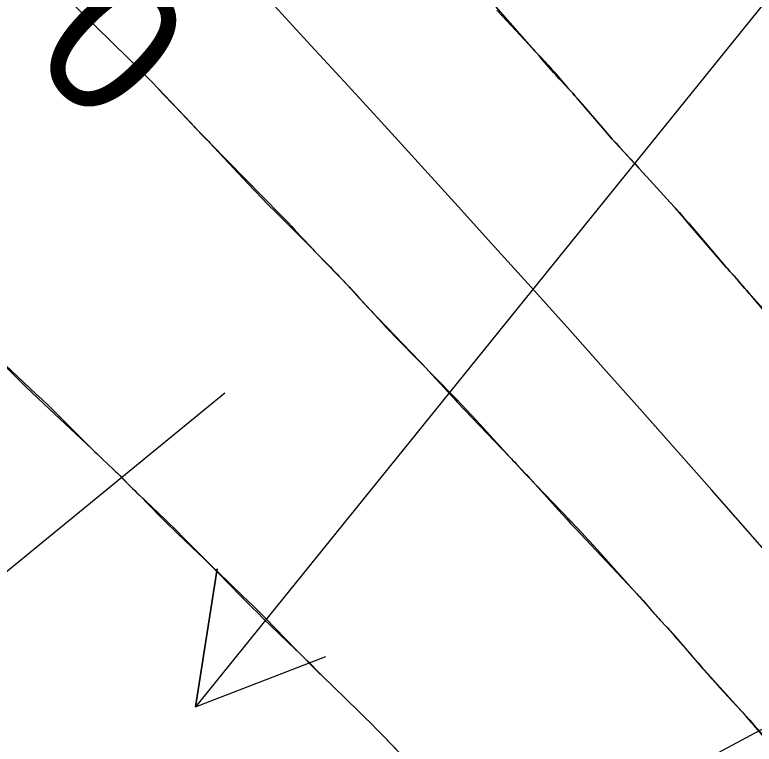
# Model space of a CAD drawing. Extents: x 954385 to 988206, y 1868364 to 1924553.
# Drawn here: x 955898.11 to 955929.86, y 1922853.85 to 1922885.18 of the extents above; entities that cross this region are included whole.
import ezdxf

# ---------------------------------------------------------------- set-up
doc = ezdxf.new("R2010")
doc.units = 0
for name, color, linetype in [('1', 7, 'Continuous'), ('Default', 7, 'Continuous'), ('Ex_Major Contours', 7, 'Continuous'), ('Ex_Minor Contours', 7, 'Continuous'), ('Slopes', 7, 'Continuous')]:
    doc.layers.add(name, color=color, linetype=linetype)

msp = doc.modelspace()

# ---------------------------------------------------------------- linework, layer by layer
at = {"layer": '1'}
for points in [[(955918.802, 1922885.376), (955919.047, 1922885.111), (955920.36, 1922883.705), (955920.442, 1922883.617), (955920.525, 1922883.528), (955920.607, 1922883.439), (955920.69, 1922883.35), (955921.019, 1922882.995), (955921.101, 1922882.906), (955921.182, 1922882.816), (955921.262, 1922882.726), (955921.342, 1922882.635), (955921.843, 1922882.057), (955921.953, 1922881.93), (955922.063, 1922881.803), (955922.173, 1922881.676), (955922.282, 1922881.549), (955923.442, 1922880.204), (955923.601, 1922880.021), (955923.76, 1922879.84), (955923.922, 1922879.661), (955924.085, 1922879.482), (955924.739, 1922878.771), (955924.903, 1922878.593), (955925.066, 1922878.415), (955925.229, 1922878.237), (955925.392, 1922878.059), (955926.252, 1922877.117), (955926.448, 1922876.9), (955926.643, 1922876.681), (955926.836, 1922876.461), (955927.028, 1922876.239), (955928.629, 1922874.367), (955928.675, 1922874.314), (955928.721, 1922874.261), (955928.767, 1922874.209), (955928.814, 1922874.157), (955929.002, 1922873.949), (955929.049, 1922873.897), (955929.096, 1922873.845), (955929.142, 1922873.792), (955929.187, 1922873.739), (955929.459, 1922873.42), (955929.519, 1922873.349), (955929.579, 1922873.278), (955929.639, 1922873.207), (955929.699, 1922873.136), (955931.576, 1922870.914)], [(955904.287, 1922881.961), (955904.52, 1922881.726), (955904.645, 1922881.599), (955904.77, 1922881.471), (955904.894, 1922881.342), (955905.017, 1922881.213), (955905.715, 1922880.475), (955905.753, 1922880.435), (955905.791, 1922880.395), (955905.867, 1922880.314), (955905.886, 1922880.294), (955905.905, 1922880.274), (955905.924, 1922880.254), (955905.943, 1922880.234), (955906.262, 1922879.91), (955906.322, 1922879.85), (955906.382, 1922879.789), (955906.441, 1922879.728), (955906.501, 1922879.667), (955909.524, 1922876.575), (955909.683, 1922876.412), (955909.84, 1922876.249), (955909.996, 1922876.084), (955910.151, 1922875.919), (955910.799, 1922875.226), (955910.94, 1922875.075), (955911.082, 1922874.925), (955911.225, 1922874.775), (955911.368, 1922874.627), (955912.121, 1922873.85), (955912.176, 1922873.793), (955912.23, 1922873.736), (955912.284, 1922873.678), (955912.338, 1922873.62), (955912.554, 1922873.388), (955912.607, 1922873.33), (955912.661, 1922873.272), (955912.715, 1922873.214), (955912.768, 1922873.155), (955913.297, 1922872.582), (955913.403, 1922872.467), (955913.51, 1922872.353), (955913.617, 1922872.239), (955913.725, 1922872.127), (955915.468, 1922870.315), (955915.607, 1922870.17), (955915.745, 1922870.023), (955915.882, 1922869.876), (955916.018, 1922869.728), (955916.559, 1922869.135), (955916.695, 1922868.986), (955916.832, 1922868.839), (955916.969, 1922868.693), (955917.108, 1922868.547), (955919.345, 1922866.199), (955919.421, 1922866.118), (955919.498, 1922866.038), (955919.574, 1922865.957), (955919.651, 1922865.877), (955920.04, 1922865.466), (955920.074, 1922865.429), (955920.109, 1922865.392), (955920.143, 1922865.355), (955920.177, 1922865.318), (955920.312, 1922865.169), (955920.346, 1922865.132), (955920.379, 1922865.094), (955920.413, 1922865.057), (955920.447, 1922865.02), (955921.449, 1922863.907), (955921.627, 1922863.71), (955921.807, 1922863.513), (955921.988, 1922863.318), (955922.169, 1922863.123), (955924.872, 1922860.246), (955924.925, 1922860.189), (955924.978, 1922860.131), (955925.031, 1922860.072), (955925.083, 1922860.013), (955925.29, 1922859.776), (955925.342, 1922859.717), (955925.395, 1922859.658), (955925.447, 1922859.599), (955925.5, 1922859.541), (955926.034, 1922858.955), (955926.14, 1922858.837), (955926.246, 1922858.719), (955926.35, 1922858.6), (955926.454, 1922858.481), (955927.044, 1922857.797), (955927.177, 1922857.644), (955927.311, 1922857.491), (955927.446, 1922857.339), (955927.581, 1922857.187), (955929.191, 1922855.398), (955929.334, 1922855.238), (955929.476, 1922855.076), (955929.617, 1922854.914), (955929.756, 1922854.751), (955930.312, 1922854.095)], [(955896.904, 1922870.873), (955899.016, 1922868.905), (955899.284, 1922868.653), (955899.55, 1922868.398), (955899.813, 1922868.141), (955900.075, 1922867.882), (955901.42, 1922866.536), (955901.528, 1922866.428), (955901.638, 1922866.321), (955901.748, 1922866.214), (955901.86, 1922866.109), (955902.341, 1922865.655), (955902.435, 1922865.566), (955902.528, 1922865.476), (955902.62, 1922865.385), (955902.712, 1922865.293), (955903.077, 1922864.925), (955903.168, 1922864.833), (955903.259, 1922864.74), (955903.35, 1922864.648), (955903.441, 1922864.556), (955904.355, 1922863.628), (955904.538, 1922863.443), (955904.723, 1922863.26), (955904.909, 1922863.079), (955905.097, 1922862.899), (955906, 1922862.04), (955906.212, 1922861.836), (955906.423, 1922861.631), (955906.631, 1922861.423), (955906.838, 1922861.213), (955907.828, 1922860.198), (955908.062, 1922859.959), (955908.299, 1922859.722), (955908.537, 1922859.488), (955908.777, 1922859.255), (955910.164, 1922857.923), (955910.22, 1922857.869), (955910.276, 1922857.815), (955910.331, 1922857.761), (955910.387, 1922857.707), (955910.611, 1922857.491), (955910.666, 1922857.437), (955910.721, 1922857.382), (955910.776, 1922857.327), (955910.83, 1922857.272), (955911.065, 1922857.029), (955911.123, 1922856.97), (955911.181, 1922856.911), (955911.239, 1922856.853), (955911.298, 1922856.796), (955912.851, 1922855.283), (955913.128, 1922855.01), (955913.403, 1922854.736), (955913.676, 1922854.459), (955913.946, 1922854.179), (955915.717, 1922852.334)]]:
    msp.add_lwpolyline(points, dxfattribs=at)
at = {"layer": 'Default'}
msp.add_arc((955068.332, 1922107.114), 1145.916, 31.460692, 46.414195, dxfattribs=at)
at = {"layer": 'Ex_Major Contours'}
msp.add_lwpolyline([(955900.468, 1922885.773), (955901.264, 1922884.991), (955901.455, 1922884.804), (955901.646, 1922884.617), (955901.836, 1922884.43), (955902.027, 1922884.242), (955903.235, 1922883.055), (955903.493, 1922882.799), (955903.748, 1922882.541), (955904.002, 1922882.28), (955904.253, 1922882.018), (955905.677, 1922880.518), (955905.716, 1922880.477), (955905.754, 1922880.436), (955905.792, 1922880.395), (955905.831, 1922880.354), (955905.983, 1922880.189), (955906.021, 1922880.148), (955906.06, 1922880.107), (955906.099, 1922880.067), (955906.139, 1922880.027), (955906.3, 1922879.867), (955906.34, 1922879.827), (955906.379, 1922879.787), (955906.418, 1922879.746), (955906.457, 1922879.705), (955908.129, 1922877.916), (955908.417, 1922877.61), (955908.708, 1922877.306), (955909.001, 1922877.005), (955909.297, 1922876.707), (955910.886, 1922875.118), (955910.983, 1922875.02), (955911.08, 1922874.923), (955911.177, 1922874.825), (955911.274, 1922874.727), (955911.659, 1922874.335), (955911.755, 1922874.237), (955911.851, 1922874.138), (955911.945, 1922874.038), (955912.039, 1922873.938), (955912.458, 1922873.488), (955912.559, 1922873.379), (955912.659, 1922873.271), (955912.76, 1922873.162), (955912.86, 1922873.053), (955913.878, 1922871.945), (955914.06, 1922871.749), (955914.244, 1922871.554), (955914.429, 1922871.361), (955914.616, 1922871.169), (955915.368, 1922870.405), (955915.556, 1922870.213), (955915.743, 1922870.022), (955915.931, 1922869.831), (955916.118, 1922869.639), (955917.07, 1922868.667), (955917.29, 1922868.44), (955917.508, 1922868.211), (955917.724, 1922867.981), (955917.938, 1922867.748), (955919.38, 1922866.167), (955919.439, 1922866.103), (955919.498, 1922866.038), (955919.557, 1922865.973), (955919.615, 1922865.909), (955919.868, 1922865.63), (955919.918, 1922865.576), (955919.968, 1922865.521), (955920.019, 1922865.467), (955920.07, 1922865.414), (955920.276, 1922865.2), (955920.327, 1922865.147), (955920.378, 1922865.093), (955920.43, 1922865.04), (955920.481, 1922864.986), (955921.95, 1922863.46), (955922.21, 1922863.187), (955922.469, 1922862.912), (955922.725, 1922862.634), (955922.979, 1922862.355), (955924.804, 1922860.328), (955924.892, 1922860.23), (955924.979, 1922860.131), (955925.067, 1922860.033), (955925.154, 1922859.934), (955925.537, 1922859.497), (955925.607, 1922859.418), (955925.677, 1922859.34), (955925.748, 1922859.262), (955925.819, 1922859.184), (955926.105, 1922858.875), (955926.176, 1922858.797), (955926.246, 1922858.719), (955926.316, 1922858.64), (955926.385, 1922858.561), (955927.668, 1922857.075), (955927.845, 1922856.872), (955928.024, 1922856.67), (955928.204, 1922856.47), (955928.386, 1922856.271), (955929.116, 1922855.478), (955929.298, 1922855.279), (955929.48, 1922855.08), (955929.662, 1922854.881), (955929.842, 1922854.681), (955930.591, 1922853.851)], dxfattribs=at)
at = {"layer": 'Ex_Minor Contours'}
for points in [[(955931.05, 1922871.645), (955929.704, 1922873.14), (955929.642, 1922873.209), (955929.58, 1922873.279), (955929.519, 1922873.349), (955929.458, 1922873.42), (955929.186, 1922873.737), (955929.14, 1922873.79), (955929.094, 1922873.843), (955929.047, 1922873.895), (955929, 1922873.947), (955928.812, 1922874.155), (955928.765, 1922874.207), (955928.718, 1922874.259), (955928.672, 1922874.312), (955928.627, 1922874.365), (955927.026, 1922876.233), (955926.835, 1922876.455), (955926.641, 1922876.676), (955926.446, 1922876.895), (955926.249, 1922877.112), (955925.389, 1922878.055), (955925.226, 1922878.234), (955925.063, 1922878.412), (955924.899, 1922878.59), (955924.736, 1922878.768), (955924.081, 1922879.48), (955923.919, 1922879.659), (955923.757, 1922879.839), (955923.597, 1922880.02), (955923.439, 1922880.203), (955922.222, 1922881.619), (955922.142, 1922881.711), (955922.062, 1922881.803), (955921.98, 1922881.893), (955921.897, 1922881.983), (955921.565, 1922882.341), (955921.482, 1922882.43), (955921.4, 1922882.521), (955921.319, 1922882.612), (955921.238, 1922882.704), (955920.742, 1922883.274), (955920.632, 1922883.4), (955920.523, 1922883.526), (955920.413, 1922883.652), (955920.303, 1922883.777), (955918.342, 1922886.024)], [(955896.904, 1922870.872), (955898.325, 1922869.453), (955898.579, 1922869.202), (955898.834, 1922868.953), (955899.091, 1922868.706), (955899.351, 1922868.462), (955901.414, 1922866.531), (955901.526, 1922866.426), (955901.638, 1922866.321), (955901.749, 1922866.215), (955901.861, 1922866.11), (955902.34, 1922865.655), (955902.434, 1922865.565), (955902.527, 1922865.475), (955902.619, 1922865.384), (955902.71, 1922865.292), (955903.074, 1922864.922), (955903.165, 1922864.83), (955903.257, 1922864.739), (955903.35, 1922864.649), (955903.444, 1922864.559), (955904.559, 1922863.503), (955904.75, 1922863.321), (955904.939, 1922863.137), (955905.127, 1922862.951), (955905.313, 1922862.763), (955906.054, 1922862.01), (955906.24, 1922861.822), (955906.428, 1922861.636), (955906.617, 1922861.451), (955906.807, 1922861.267), (955907.891, 1922860.23), (955908.134, 1922859.995), (955908.375, 1922859.758), (955908.614, 1922859.519), (955908.852, 1922859.279), (955910.164, 1922857.935), (955910.222, 1922857.877), (955910.279, 1922857.818), (955910.336, 1922857.759), (955910.393, 1922857.7), (955910.626, 1922857.457), (955910.68, 1922857.401), (955910.734, 1922857.346), (955910.789, 1922857.29), (955910.845, 1922857.236), (955911.067, 1922857.018), (955911.122, 1922856.963), (955911.178, 1922856.909), (955911.234, 1922856.854), (955911.29, 1922856.8), (955912.851, 1922855.284), (955913.128, 1922855.012), (955913.404, 1922854.737), (955913.677, 1922854.461), (955913.947, 1922854.182), (955915.754, 1922852.301)]]:
    msp.add_lwpolyline(points, dxfattribs=at)
at = {"layer": 'Slopes'}
for points in [[(955957.131, 1922918.928), (955905.867, 1922855.461), (955906.799, 1922861.389), (955905.867, 1922855.461), (955911.466, 1922857.619)], [(955957.131, 1922868.928), (955740.811, 1922753.019), (955743.975, 1922758.118), (955740.811, 1922753.019), (955746.808, 1922752.829)], [(955907.131, 1922868.928), (955888.794, 1922853.919), (955890.915, 1922859.531), (955888.794, 1922853.919), (955894.715, 1922854.888)]]:
    msp.add_lwpolyline(points, dxfattribs=at)

# ---------------------------------------------------------------- texts
at = {"layer": '1'}
msp.add_text('570', height=6, rotation=314.9851, dxfattribs=at).set_placement((955892.319, 1922889.691))

doc.saveas('drawing.dxf')
